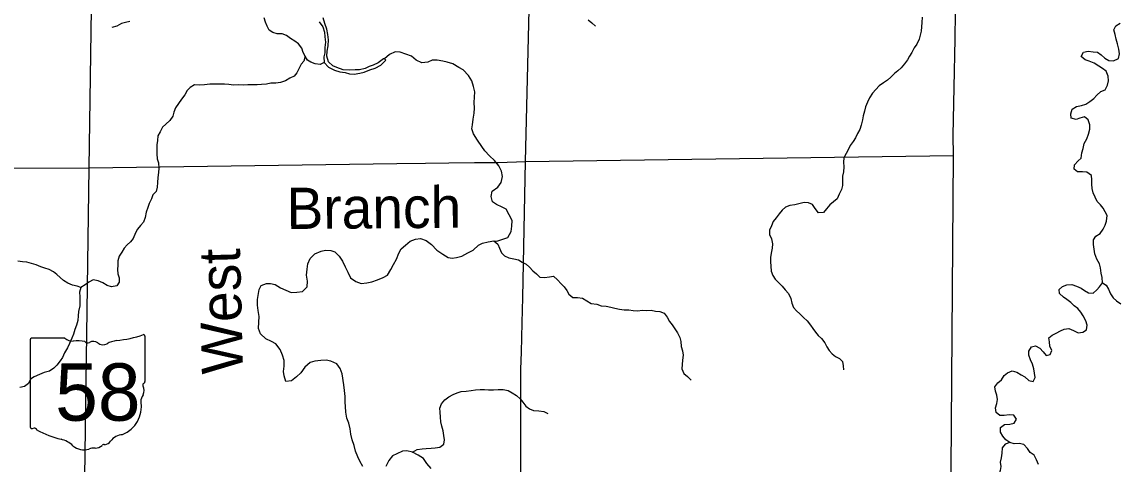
# Model space of a CAD drawing. Extents: x 1857828 to 2277390, y 930619 to 1324581.
# Drawn here: x 2045060 to 2058380, y 1170776 to 1176142 of the extents above; entities that cross this region are included whole.
import ezdxf

# ---------------------------------------------------------------- set-up
doc = ezdxf.new("R2010")
doc.units = 0
for name, color, linetype in [('GM_X_County_Road', 7, 'Continuous'), ('GM_X_Major_River', 7, 'Continuous'), ('GM_X_Major_River_Text', 7, 'Continuous'), ('GM_X_Minor_River', 7, 'Continuous'), ('GM_X_State_Location', 7, 'Continuous'), ('GM_X_State_Route', 7, 'Continuous'), ('GM_X_State_Shield', 7, 'Continuous'), ('GM_X_Township_Road', 7, 'Continuous')]:
    doc.layers.add(name, color=color, linetype=linetype)

msp = doc.modelspace()

# ---------------------------------------------------------------- linework, layer by layer
at = {"layer": 'GM_X_County_Road'}
msp.add_lwpolyline([(2056293, 1165821), (2056359, 1174522), (2056356, 1174767), (2056369, 1175348), (2056379, 1175938), (2056386, 1176574), (2056403, 1177001), (2056414, 1177716), (2056431, 1178508), (2056461, 1179546), (2056466, 1179893), (2056469, 1180421), (2056465, 1181003), (2056473, 1181448), (2056486, 1181956), (2056498, 1182433), (2056516, 1183354), (2056527, 1183865), (2056542, 1184585), (2056572, 1186217)], dxfattribs=at)
at = {"layer": 'GM_X_Major_River'}
for points in [[(2048667, 1176143), (2048711, 1176081), (2048731, 1176020), (2048735, 1175960), (2048742, 1175896), (2048734, 1175832), (2048732, 1175769), (2048720, 1175719), (2048726, 1175651), (2048778, 1175595), (2048850, 1175558), (2048916, 1175536), (2048980, 1175530), (2049033, 1175514), (2049089, 1175509), (2049157, 1175519), (2049212, 1175533), (2049280, 1175561), (2049346, 1175581), (2049413, 1175617), (2049473, 1175679), (2049457, 1175695)], [(2049457, 1175695), (2049447, 1175695), (2049381, 1175645), (2049322, 1175617), (2049272, 1175601), (2049222, 1175579), (2049155, 1175561), (2049101, 1175560), (2049033, 1175556), (2048958, 1175562), (2048880, 1175590), (2048830, 1175611), (2048778, 1175659), (2048760, 1175725), (2048764, 1175789), (2048776, 1175854), (2048779, 1175924), (2048769, 1175988), (2048757, 1176056), (2048735, 1176125), (2048715, 1176193)], [(2058036, 1174175), (2058039, 1174227), (2058033, 1174277), (2057976, 1174317), (2057926, 1174324), (2057863, 1174321), (2057825, 1174357), (2057828, 1174407), (2057870, 1174456), (2057910, 1174488), (2057915, 1174553), (2057933, 1174605), (2057944, 1174667), (2057977, 1174722), (2057997, 1174778), (2058014, 1174839), (2058014, 1174893), (2057995, 1174953), (2057950, 1174989), (2057894, 1174976), (2057846, 1174959), (2057788, 1174975), (2057781, 1175025), (2057801, 1175083), (2057852, 1175116), (2057911, 1175127), (2057965, 1175145), (2058013, 1175176), (2058060, 1175214), (2058100, 1175255), (2058146, 1175296), (2058200, 1175320), (2058227, 1175373), (2058239, 1175427), (2058234, 1175485), (2058211, 1175543), (2058165, 1175579), (2058122, 1175606), (2058064, 1175642), (2058005, 1175665), (2057955, 1175681), (2057910, 1175723), (2057938, 1175775), (2057992, 1175788), (2058054, 1175780), (2058106, 1175775), (2058151, 1175743), (2058196, 1175703), (2058244, 1175674), (2058302, 1175672), (2058360, 1175699), (2058374, 1175755), (2058365, 1175812), (2058350, 1175876), (2058334, 1175932), (2058321, 1175990), (2058306, 1176046), (2058330, 1176096), (2058380, 1176129)], [(2050785, 1173485), (2050819, 1173483), (2050893, 1173507), (2050954, 1173526), (2050996, 1173597), (2051004, 1173665), (2051007, 1173731), (2050969, 1173799), (2050935, 1173868), (2050885, 1173892), (2050816, 1173926), (2050766, 1173959), (2050752, 1174025), (2050763, 1174087), (2050831, 1174137), (2050873, 1174193), (2050888, 1174265), (2050878, 1174331), (2050844, 1174394), (2050790, 1174460), (2050730, 1174518), (2050674, 1174579), (2050638, 1174631), (2050586, 1174708), (2050536, 1174782), (2050518, 1174844), (2050526, 1174894), (2050534, 1174963), (2050546, 1175033), (2050551, 1175095), (2050547, 1175163), (2050549, 1175231), (2050553, 1175294), (2050537, 1175360), (2050518, 1175426), (2050478, 1175493), (2050412, 1175561), (2050359, 1175591), (2050287, 1175634), (2050219, 1175652), (2050167, 1175668), (2050096, 1175680), (2050036, 1175679), (2049984, 1175655), (2049909, 1175645), (2049843, 1175679), (2049787, 1175726), (2049717, 1175752), (2049646, 1175776), (2049586, 1175779), (2049518, 1175749), (2049457, 1175695)], [(2057042, 1171038), (2056993, 1171070), (2056957, 1171115), (2056930, 1171163), (2056929, 1171219), (2056979, 1171256), (2057042, 1171261), (2057094, 1171271), (2057125, 1171322), (2057091, 1171368), (2057036, 1171373), (2056976, 1171364), (2056922, 1171366), (2056879, 1171400), (2056870, 1171458), (2056884, 1171510), (2056895, 1171560), (2056885, 1171610), (2056868, 1171662), (2056860, 1171712), (2056899, 1171763), (2056941, 1171799), (2056975, 1171850), (2057016, 1171885), (2057072, 1171907), (2057127, 1171890), (2057179, 1171860), (2057224, 1171833), (2057275, 1171789), (2057327, 1171779), (2057349, 1171828), (2057344, 1171880), (2057333, 1171930), (2057317, 1171990), (2057294, 1172040), (2057275, 1172098), (2057275, 1172148), (2057304, 1172199), (2057354, 1172211), (2057405, 1172182), (2057446, 1172136), (2057484, 1172094), (2057534, 1172105), (2057552, 1172153), (2057527, 1172207), (2057523, 1172259), (2057514, 1172309), (2057556, 1172342), (2057604, 1172366), (2057656, 1172393), (2057702, 1172415), (2057760, 1172422), (2057817, 1172397), (2057871, 1172369), (2057927, 1172378), (2057973, 1172406), (2057981, 1172460), (2057966, 1172513), (2057933, 1172576), (2057903, 1172620), (2057866, 1172664), (2057825, 1172696), (2057781, 1172735), (2057736, 1172775), (2057693, 1172803), (2057647, 1172846), (2057640, 1172896), (2057682, 1172929), (2057734, 1172952), (2057796, 1172956), (2057851, 1172937), (2057907, 1172909), (2057950, 1172882), (2057998, 1172856), (2058055, 1172849), (2058097, 1172889), (2058130, 1172928), (2058166, 1172974), (2058161, 1173040), (2058151, 1173092), (2058144, 1173156), (2058131, 1173207), (2058098, 1173262), (2058074, 1173326), (2058067, 1173384), (2058058, 1173439), (2058058, 1173497), (2058087, 1173543), (2058137, 1173574), (2058173, 1173626), (2058200, 1173675), (2058216, 1173723), (2058223, 1173791), (2058198, 1173837), (2058176, 1173883), (2058143, 1173923), (2058103, 1173963), (2058078, 1174015), (2058053, 1174067), (2058043, 1174121), (2058036, 1174175)], [(2049566, 1173198), (2049604, 1173264), (2049631, 1173334), (2049661, 1173387), (2049713, 1173432), (2049768, 1173482), (2049834, 1173506), (2049896, 1173512), (2049965, 1173488), (2050029, 1173441), (2050091, 1173373), (2050165, 1173323), (2050229, 1173284), (2050280, 1173274), (2050330, 1173284), (2050396, 1173300), (2050467, 1173338), (2050533, 1173371), (2050596, 1173433), (2050646, 1173455), (2050714, 1173473), (2050785, 1173485)], [(2049196, 1170746), (2049160, 1170812), (2049134, 1170864), (2049106, 1170932), (2049089, 1171001), (2049065, 1171069), (2049049, 1171137), (2049041, 1171202), (2049025, 1171272), (2049001, 1171334), (2048987, 1171404), (2048984, 1171475), (2048982, 1171525), (2048980, 1171595), (2048972, 1171669), (2048964, 1171738), (2048945, 1171870), (2048921, 1171934), (2048881, 1171991), (2048808, 1172025), (2048752, 1172037), (2048686, 1172031), (2048613, 1172026), (2048557, 1172010), (2048493, 1171952), (2048442, 1171884), (2048392, 1171834), (2048329, 1171786), (2048261, 1171778), (2048241, 1171848), (2048233, 1171899), (2048239, 1171963), (2048242, 1172031), (2048220, 1172099), (2048194, 1172166), (2048138, 1172234), (2048086, 1172264), (2048019, 1172297), (2047955, 1172355), (2047931, 1172423), (2047934, 1172500), (2047938, 1172566), (2047924, 1172640), (2047918, 1172706), (2047918, 1172773), (2047925, 1172823), (2047937, 1172893), (2047961, 1172943), (2048026, 1172967), (2048076, 1172967), (2048130, 1172956), (2048198, 1172916), (2048260, 1172886), (2048327, 1172857), (2048395, 1172861), (2048465, 1172869), (2048518, 1172927), (2048522, 1172997), (2048512, 1173069), (2048519, 1173140), (2048529, 1173206), (2048557, 1173272), (2048614, 1173326), (2048688, 1173358), (2048744, 1173372), (2048805, 1173369), (2048855, 1173353), (2048907, 1173301), (2048949, 1173238), (2048979, 1173170), (2049011, 1173104), (2049045, 1173038), (2049111, 1172991), (2049175, 1172969), (2049242, 1172975), (2049306, 1172986), (2049372, 1173012), (2049443, 1173040), (2049495, 1173070), (2049536, 1173138), (2049566, 1173198)], [(2050022, 1170721), (2049970, 1170781), (2049932, 1170843), (2049868, 1170882), (2049798, 1170920), (2049729, 1170938), (2049677, 1170931), (2049609, 1170901), (2049554, 1170877), (2049510, 1170817), (2049474, 1170747)], [(2057389, 1170771), (2057368, 1170827), (2057339, 1170883), (2057291, 1170918), (2057256, 1170966), (2057211, 1171012), (2057155, 1171027), (2057094, 1171023), (2057042, 1171038)]]:
    msp.add_lwpolyline(points, dxfattribs=at)
at = {"layer": 'GM_X_Minor_River'}
for points in [[(2046370, 1176148), (2046316, 1176136), (2046267, 1176122), (2046209, 1176091), (2046152, 1176073)], [(2048726, 1175651), (2048679, 1175626), (2048617, 1175634), (2048566, 1175652), (2048522, 1175678), (2048496, 1175725), (2048472, 1175771), (2048454, 1175823), (2048414, 1175875), (2048370, 1175910), (2048316, 1175940), (2048268, 1175978), (2048216, 1175999), (2048157, 1175999), (2048105, 1176015), (2048057, 1176043), (2048035, 1176092), (2048013, 1176138), (2047997, 1176192)], [(2051928, 1176167), (2051973, 1176133), (2052019, 1176092)], [(2055981, 1176200), (2055976, 1176136), (2055971, 1176083), (2055969, 1176031), (2055956, 1175981), (2055942, 1175933), (2055915, 1175874), (2055883, 1175826), (2055855, 1175773), (2055824, 1175727), (2055800, 1175682), (2055767, 1175634), (2055723, 1175587), (2055683, 1175549), (2055643, 1175518), (2055598, 1175471), (2055558, 1175437), (2055510, 1175402), (2055458, 1175368), (2055418, 1175323), (2055379, 1175277), (2055339, 1175220), (2055318, 1175168), (2055292, 1175111), (2055279, 1175059), (2055263, 1175002), (2055256, 1174952), (2055240, 1174888), (2055223, 1174835), (2055195, 1174787), (2055172, 1174737), (2055142, 1174690), (2055108, 1174642), (2055085, 1174597), (2055057, 1174545), (2055030, 1174494), (2055026, 1174440), (2055029, 1174384), (2055026, 1174324), (2055012, 1174271), (2055013, 1174209), (2055015, 1174155), (2055002, 1174107), (2054974, 1174050), (2054947, 1173994), (2054903, 1173957)], [(2048496, 1175725), (2048480, 1175668), (2048446, 1175628), (2048417, 1175572), (2048395, 1175526), (2048361, 1175484), (2048308, 1175460), (2048256, 1175427), (2048198, 1175409), (2048139, 1175397), (2048077, 1175397), (2048025, 1175387), (2047966, 1175381), (2047914, 1175378), (2047862, 1175380), (2047801, 1175378), (2047743, 1175376), (2047691, 1175379), (2047628, 1175375), (2047570, 1175383), (2047516, 1175387), (2047453, 1175387), (2047401, 1175388), (2047341, 1175388), (2047276, 1175380), (2047216, 1175376), (2047154, 1175379), (2047101, 1175347), (2047065, 1175309), (2047037, 1175257), (2046996, 1175205), (2046960, 1175153), (2046922, 1175101), (2046903, 1175048), (2046889, 1174998), (2046855, 1174944), (2046806, 1174900), (2046766, 1174866), (2046736, 1174808), (2046709, 1174760), (2046703, 1174704), (2046697, 1174652), (2046695, 1174598), (2046697, 1174541), (2046702, 1174481), (2046718, 1174431), (2046722, 1174369), (2046716, 1174315), (2046710, 1174256), (2046703, 1174194), (2046699, 1174136), (2046687, 1174086), (2046649, 1174044), (2046630, 1173994), (2046604, 1173938), (2046586, 1173888), (2046568, 1173832), (2046555, 1173767), (2046533, 1173713), (2046499, 1173671), (2046462, 1173625), (2046438, 1173581), (2046410, 1173515), (2046377, 1173473), (2046337, 1173437), (2046301, 1173397), (2046272, 1173349), (2046238, 1173299), (2046222, 1173243), (2046222, 1173189), (2046219, 1173139), (2046225, 1173086), (2046239, 1173038), (2046239, 1172984), (2046209, 1172940), (2046148, 1172928), (2046094, 1172942), (2046042, 1172977), (2045986, 1172999), (2045923, 1173011), (2045873, 1172985), (2045825, 1172953), (2045776, 1172917)], [(2054903, 1173957), (2054859, 1173921), (2054820, 1173874), (2054782, 1173828), (2054722, 1173825), (2054681, 1173877), (2054650, 1173926), (2054600, 1173948), (2054549, 1173949), (2054499, 1173937), (2054437, 1173922), (2054373, 1173914), (2054321, 1173893), (2054281, 1173858), (2054245, 1173814), (2054208, 1173763), (2054174, 1173721), (2054151, 1173666), (2054129, 1173614), (2054128, 1173564), (2054150, 1173510), (2054165, 1173450), (2054160, 1173396), (2054148, 1173337), (2054141, 1173281), (2054141, 1173229), (2054142, 1173177), (2054147, 1173119), (2054167, 1173065), (2054196, 1173021), (2054237, 1172979), (2054283, 1172933), (2054316, 1172890), (2054359, 1172846), (2054388, 1172786), (2054400, 1172730), (2054417, 1172678), (2054456, 1172634), (2054494, 1172600), (2054539, 1172555), (2054586, 1172513), (2054624, 1172463), (2054653, 1172420), (2054686, 1172378), (2054720, 1172338), (2054757, 1172298), (2054798, 1172248), (2054824, 1172199), (2054853, 1172153), (2054889, 1172115), (2054930, 1172081), (2054975, 1172056), (2055015, 1172022), (2055022, 1171970), (2055026, 1171918)], [(2050785, 1173485), (2050832, 1173444), (2050852, 1173398), (2050876, 1173340), (2050912, 1173303), (2050966, 1173277), (2051028, 1173267), (2051084, 1173254), (2051129, 1173228), (2051175, 1173200), (2051217, 1173166), (2051257, 1173123), (2051301, 1173083), (2051341, 1173045), (2051399, 1173039), (2051458, 1173048), (2051508, 1173058), (2051558, 1173012), (2051600, 1172964), (2051636, 1172927), (2051668, 1172883), (2051692, 1172839), (2051742, 1172798), (2051797, 1172796), (2051859, 1172790), (2051913, 1172758), (2051965, 1172725), (2052032, 1172717), (2052086, 1172695), (2052146, 1172691), (2052203, 1172680), (2052253, 1172666), (2052307, 1172654), (2052365, 1172646), (2052422, 1172647), (2052476, 1172641), (2052530, 1172635), (2052585, 1172643), (2052637, 1172640), (2052693, 1172642), (2052743, 1172632), (2052798, 1172628), (2052852, 1172606), (2052888, 1172557), (2052916, 1172507), (2052946, 1172465), (2052978, 1172416), (2053012, 1172370), (2053040, 1172312), (2053054, 1172262), (2053058, 1172201), (2053072, 1172149), (2053079, 1172097), (2053071, 1172037), (2053069, 1171983), (2053063, 1171930), (2053089, 1171874), (2053135, 1171840), (2053179, 1171794)], [(2045776, 1172917), (2045728, 1172936), (2045672, 1172948), (2045618, 1172970), (2045563, 1173003), (2045523, 1173039), (2045483, 1173077), (2045441, 1173107), (2045389, 1173138), (2045339, 1173152), (2045290, 1173170), (2045234, 1173192), (2045174, 1173209), (2045118, 1173225), (2045065, 1173231), (2045011, 1173240)], [(2045776, 1172917), (2045760, 1172863), (2045762, 1172805), (2045764, 1172753), (2045761, 1172695), (2045747, 1172627), (2045741, 1172576), (2045739, 1172520), (2045720, 1172462), (2045702, 1172408), (2045684, 1172354), (2045666, 1172304), (2045635, 1172238), (2045611, 1172186), (2045575, 1172124), (2045550, 1172069), (2045522, 1172027), (2045482, 1171975), (2045445, 1171939), (2045393, 1171902), (2045330, 1171886), (2045272, 1171862), (2045210, 1171836), (2045165, 1171808), (2045141, 1171752), (2045089, 1171716), (2045036, 1171704)], [(2058166, 1172974), (2058210, 1172948), (2058241, 1172899), (2058264, 1172841), (2058297, 1172795), (2058337, 1172757), (2058388, 1172722)], [(2049798, 1170920), (2049854, 1170951), (2049913, 1170959), (2049965, 1170965), (2050023, 1170969), (2050073, 1170973), (2050128, 1170982), (2050178, 1171016), (2050184, 1171071), (2050177, 1171123), (2050169, 1171177), (2050155, 1171235), (2050143, 1171287), (2050135, 1171344), (2050131, 1171404), (2050129, 1171456), (2050150, 1171508), (2050188, 1171556), (2050240, 1171590), (2050289, 1171620), (2050339, 1171640), (2050389, 1171656), (2050450, 1171662), (2050510, 1171669), (2050562, 1171677), (2050619, 1171679), (2050671, 1171681), (2050721, 1171675), (2050778, 1171678), (2050836, 1171680), (2050898, 1171682), (2050959, 1171670), (2051005, 1171641), (2051059, 1171609), (2051103, 1171569), (2051135, 1171528), (2051171, 1171480), (2051215, 1171448), (2051267, 1171424), (2051328, 1171423), (2051392, 1171415), (2051440, 1171391)], [(2057042, 1171038), (2056986, 1171017), (2056950, 1170971), (2056945, 1170909), (2056938, 1170850), (2056926, 1170800), (2056933, 1170746), (2056925, 1170696), (2056908, 1170639), (2056900, 1170587), (2056885, 1170539)]]:
    msp.add_lwpolyline(points, dxfattribs=at)
at = {"layer": 'GM_X_State_Route'}
msp.add_lwpolyline([(2046379, 1160192), (2046410, 1162005), (2046516, 1165826), (2046535, 1166343), (2046647, 1167236), (2046610, 1167430), (2046548, 1167630), (2045903, 1168749), (2045837, 1168919), (2045801, 1169120), (2045806, 1169462), (2045875, 1174371), (2045906, 1176582), (2045974, 1179274)], dxfattribs=at)
at = {"layer": 'GM_X_State_Shield'}
for p, q in [((2045161, 1172284), (2045161, 1171227)), ((2045582, 1172302), (2045174, 1172302)), ((2046553, 1171776), (2046553, 1172328)), ((2046553, 1171776), (2046553, 1171776))]:
    msp.add_line(p, q, dxfattribs=at)
for centre, radius, start, end in [((2045177, 1172286), 16.1, 98.1301, 188.1301), ((2045679, 1172425), 156, 231.6195, 271.1119), ((2045731, 1171709), 562, 80.4867, 94.9883), ((2045858, 1172292), 45.1, 219.7921, 297.1024), ((2045925, 1172170), 93.8, 54.4667, 119.1411), ((2046245, 1171980), 297, 97.3462, 120.7689), ((2046057, 1173743), 1476, 275.8445, 288.9065), ((2046537, 1172331), 15.5, 351.8621, 97.738), ((2046046, 1172337), 113, 233.8562, 294.8282), ((2046549, 1171735), 24, 107.944, 210.337), ((2046397, 1171665), 144, 340.033, 23.6496), ((2046536, 1171774), 16.6, 289.6038, 7.7341), ((2046608, 1171544), 105, 136.8065, 186.9296), ((2046140, 1171474), 369, 292.3089, 8.9858), ((2045177, 1171225), 16.3, 171.9584, 258.3066), ((2045179, 1171333), 124, 267.339, 280.6039), ((2045205, 1171166), 44.8, 29.7484, 93.2717), ((2045770, 1172116), 1066, 240.4129, 257.1985), ((2045452, 1170753), 334, 47.1842, 75.836), ((2046039, 1171125), 119, 282.8732, 323.2771), ((2046295, 1170931), 202, 94.4031, 142.5768), ((2045813, 1171161), 212, 230.7004, 286.2918), ((2045935, 1170796), 174, 85.6951, 111.2099), ((2045951, 1171082), 113, 268.777, 315.5493), ((2046053, 1170980), 31.8, 65.7517, 132.6484)]:
    msp.add_arc(centre, radius, start, end, dxfattribs=at)
at = {"layer": 'GM_X_Township_Road'}
for points in [[(2051166, 1174447), (2051224, 1176794)], [(2051166, 1174447), (2056359, 1174522)], [(2035525, 1174386), (2040960, 1174364), (2045875, 1174371)], [(2045875, 1174371), (2049606, 1174422), (2049955, 1174429), (2050239, 1174430), (2050548, 1174435), (2050837, 1174438), (2051166, 1174447)], [(2051080, 1165830), (2051112, 1170609), (2051113, 1170907), (2051110, 1171056), (2051111, 1171325), (2051112, 1171595), (2051113, 1171928), (2051118, 1172135), (2051127, 1172490), (2051136, 1172799), (2051166, 1174447)]]:
    msp.add_lwpolyline(points, dxfattribs=at)

# ---------------------------------------------------------------- texts
at = {"layer": 'GM_X_Major_River_Text'}
for s, height, rotation, p in [('Branch', 500.2, 0.446, (2048271, 1173628)), ('West', 500.3, 91.4667, (2047743, 1171874))]:
    msp.add_text(s, height=height, rotation=rotation, dxfattribs=at).set_placement(p)
at = {"layer": 'GM_X_State_Location'}
msp.add_text('58', height=1, rotation=0, dxfattribs=at).set_placement((2045589, 1171613))
for s in ['s', 'r']:
    msp.add_text(s, height=1, dxfattribs=at).set_placement((2045841, 1171685))
at = {"layer": 'GM_X_State_Shield'}
msp.add_text('58', height=696.1, dxfattribs=at).set_placement((2045463, 1171302))

doc.saveas('drawing.dxf')
